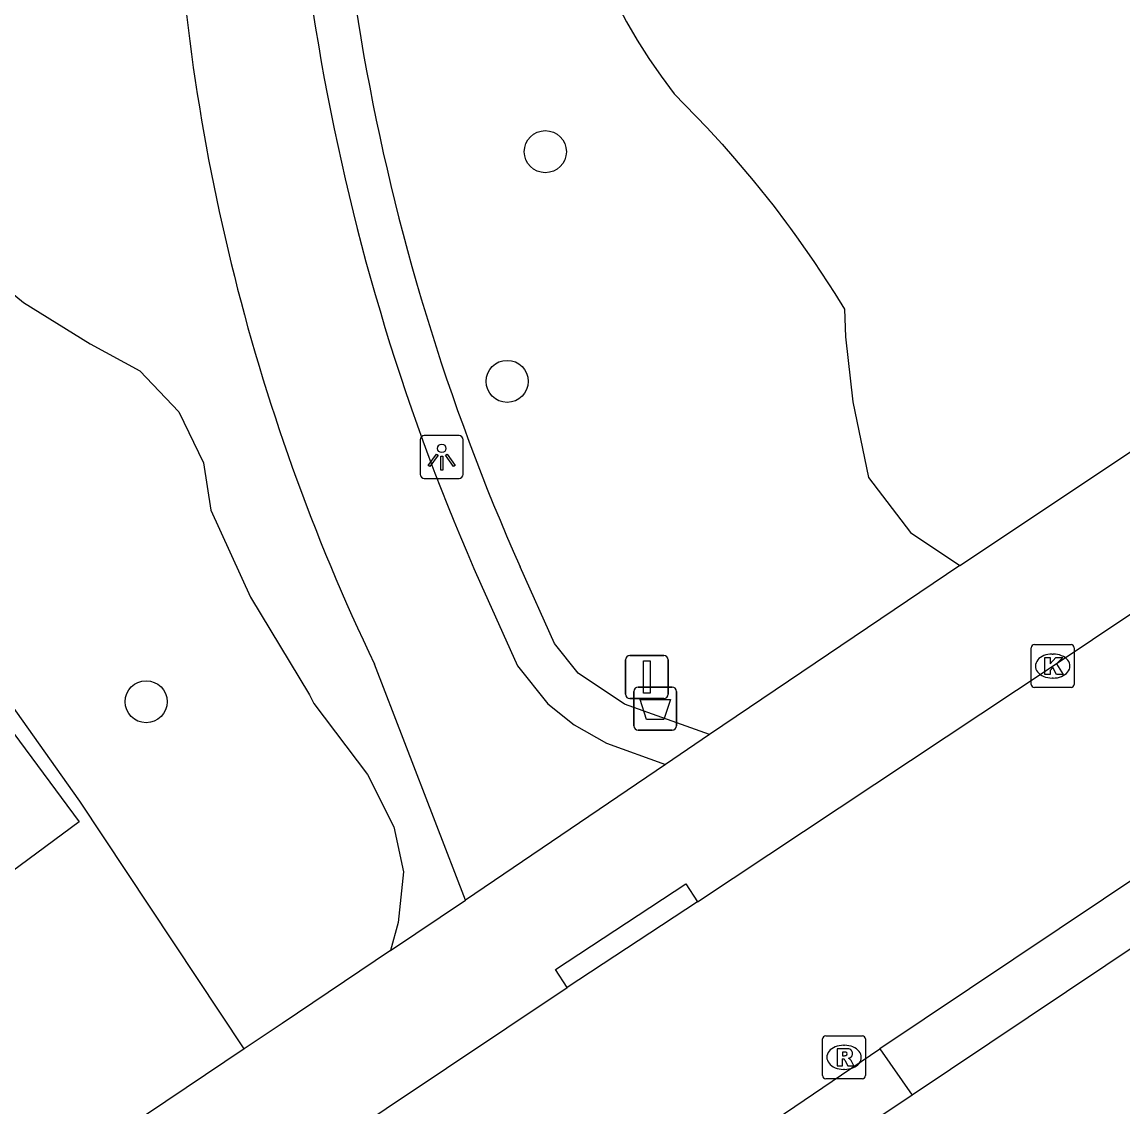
# Model space of a CAD drawing. Extents: x 160664 to 161506, y 382245 to 383288.
# Drawn here: x 161338.82 to 161364.41, y 382457.02 to 382482.25 of the extents above; entities that cross this region are included whole.
import ezdxf

# ---------------------------------------------------------------- set-up
doc = ezdxf.new("R2010")
doc.units = 0
for name, color, linetype in [('IMGEO_Afvalbak', 7, 'Continuous'), ('IMGEO_Boom', 7, 'Continuous'), ('IMGEO_Fietspad_gesloten', 7, 'Continuous'), ('IMGEO_Groenvoorziening', 7, 'Continuous'), ('IMGEO_Kolk', 7, 'Continuous'), ('IMGEO_Lichtpunt', 7, 'Continuous'), ('IMGEO_Pand', 7, 'Continuous'), ('IMGEO_Rijbaan_lokaal_gesloten', 7, 'Continuous'), ('IMGEO_Rioolput', 7, 'Continuous'), ('IMGEO_Verkeersbordpaal', 7, 'Continuous'), ('IMGEO_Voetpad_gesloten', 7, 'Continuous'), ('IMGEO_Voetpad_open', 7, 'Continuous')]:
    doc.layers.add(name, color=color, linetype=linetype)

msp = doc.modelspace()

# ---------------------------------------------------------------- linework, layer by layer
at = {"layer": 'IMGEO_Afvalbak'}
for p, q in [((161353.042, 382465.882), (161353.042, 382466.682)), ((161353.042, 382466.682), (161353.042, 382465.882)), ((161353.142, 382466.782), (161353.932, 382466.782)), ((161353.932, 382466.782), (161353.142, 382466.782)), ((161354.032, 382466.682), (161354.032, 382465.882)), ((161354.032, 382465.882), (161354.032, 382466.682)), ((161353.932, 382465.782), (161353.142, 382465.782)), ((161353.142, 382465.782), (161353.932, 382465.782))]:
    msp.add_line(p, q, dxfattribs=at)
msp.add_lwpolyline([(161353.185, 382466.496), (161353.889, 382466.496), (161353.74, 382466.026), (161353.334, 382466.026), (161353.185, 382466.496)], dxfattribs=at)
for centre, start, end in [((161353.142, 382466.682), 90, 180), ((161353.142, 382466.682), 90, 180), ((161353.932, 382466.682), 0, 90), ((161353.932, 382466.682), 360, 90), ((161353.142, 382465.882), 180, 270), ((161353.142, 382465.882), 180, 270), ((161353.932, 382465.882), 270, 0), ((161353.932, 382465.882), 270, 0)]:
    msp.add_arc(centre, 0.1, start, end, dxfattribs=at)
at = {"layer": 'IMGEO_Boom'}
for centre in [(161350.982, 382479.234), (161350.095, 382473.892), (161341.701, 382466.441)]:
    msp.add_circle(centre, 0.489, dxfattribs=at)
at = {"layer": 'IMGEO_Fietspad_gesloten'}
for points in [[(161373.885, 382466.919), (161359.51, 382457.293)], [(161359.51, 382457.293), (161355.3, 382454.467)]]:
    msp.add_lwpolyline(points, dxfattribs=at)
at = {"layer": 'IMGEO_Groenvoorziening'}
for points in [[(161353.979, 382480.581), (161354.739, 382479.797), (161355.095, 382479.407), (161355.384, 382479.077), (161355.818, 382478.562), (161356.137, 382478.164), (161356.299, 382477.958), (161356.591, 382477.572), (161356.685, 382477.445), (161356.821, 382477.257), (161357.223, 382476.683), (161357.711, 382475.939), (161357.939, 382475.571), (161357.964, 382474.928), (161358.131, 382473.419), (161358.494, 382471.659), (161359.472, 382470.374), (161360.619, 382469.607)], [(161343.983, 382458.365), (161340.163, 382464.13), (161331.356, 382476.545)], [(161338.217, 382476.248), (161338.85, 382475.724), (161340.396, 382474.762), (161341.554, 382474.138), (161342.462, 382473.186), (161343.032, 382472.001), (161343.207, 382470.897), (161344.127, 382468.875), (161345.496, 382466.601), (161345.598, 382466.398), (161346.846, 382464.746), (161347.461, 382463.531), (161347.684, 382462.483), (161347.559, 382461.31), (161347.383, 382460.652)], [(161354.8, 382465.678), (161352.822, 382466.386), (161351.748, 382467.102), (161351.198, 382467.798), (161350.395, 382469.581)]]:
    msp.add_lwpolyline(points, dxfattribs=at)
for centre, radius, start, end in [((161363.926, 382488.394), 12.649, 146.7214, 218.1458), ((161397.259, 382490.398), 51.28, 176.0404, 203.9506)]:
    msp.add_arc(centre, radius, start, end, dxfattribs=at)
at = {"layer": 'IMGEO_Kolk'}
for p, q in [((161362.277, 382466.845), (161362.277, 382467.697)), ((161362.352, 382467.771), (161363.204, 382467.771)), ((161363.278, 382467.697), (161363.278, 382466.845)), ((161362.765, 382467.551), (161362.79, 382467.551)), ((161362.788, 382466.991), (161362.763, 382466.991)), ((161363.204, 382466.771), (161362.352, 382466.771))]:
    msp.add_line(p, q, dxfattribs=at)
for points in [[(161362.277, 382466.845), (161362.277, 382467.697)], [(161362.352, 382467.771), (161363.204, 382467.771)], [(161363.278, 382467.697), (161363.278, 382466.845)], [(161362.598, 382467.471), (161362.721, 382467.471), (161362.721, 382467.32), (161362.851, 382467.471), (161363.015, 382467.471), (161362.869, 382467.32), (161363.022, 382467.071), (161362.87, 382467.071), (161362.785, 382467.235), (161362.721, 382467.168), (161362.721, 382467.071), (161362.598, 382467.071), (161362.598, 382467.471)], [(161363.204, 382466.771), (161362.352, 382466.771)]]:
    msp.add_lwpolyline(points, dxfattribs=at)
for centre, start, end in [((161362.354, 382467.695), 91.552, 178.448), ((161362.354, 382467.695), 91.552, 178.448), ((161363.202, 382467.695), 1.552, 88.448), ((161363.202, 382467.695), 1.552, 88.448), ((161362.354, 382466.847), 181.552, 268.448), ((161362.354, 382466.847), 181.552, 268.448), ((161363.202, 382466.847), 271.552, 358.448), ((161363.202, 382466.847), 271.552, 358.448)]:
    msp.add_arc(centre, 0.0765, start, end, dxfattribs=at)
for centre, major_axis, ratio, start_param, end_param in [((161362.764, 382467.271), (-0.387, 0.002), 0.722429, 4.712389, 7.853982), ((161362.789, 382467.271), (-0.39, 0.002), 0.717154, 1.570796, 4.712389)]:
    msp.add_ellipse(centre, major_axis=major_axis, ratio=ratio, start_param=start_param, end_param=end_param, dxfattribs=at)
at = {"layer": 'IMGEO_Lichtpunt'}
for p, q in [((161348.074, 382472.536), (161348.074, 382471.729)), ((161348.074, 382472.536), (161348.074, 382471.729)), ((161348.976, 382472.631), (161348.168, 382472.631)), ((161348.976, 382472.631), (161348.168, 382472.631)), ((161349.07, 382471.729), (161349.07, 382472.536)), ((161349.07, 382471.729), (161349.07, 382472.536)), ((161348.168, 382471.635), (161348.976, 382471.635)), ((161348.168, 382471.635), (161348.976, 382471.635))]:
    msp.add_line(p, q, dxfattribs=at)
for points in [[(161348.448, 382472.2), (161348.487, 382472.172), (161348.299, 382471.91), (161348.261, 382471.937), (161348.448, 382472.2)], [(161348.55, 382472.152), (161348.597, 382472.152), (161348.597, 382471.83), (161348.55, 382471.83), (161348.55, 382472.152)], [(161348.66, 382472.172), (161348.698, 382472.199), (161348.885, 382471.937), (161348.846, 382471.909), (161348.66, 382472.172)]]:
    msp.add_lwpolyline(points, dxfattribs=at)
msp.add_circle((161348.573, 382472.334), 0.0994, dxfattribs=at)
for centre, start, end in [((161348.168, 382472.536), 90, 180), ((161348.168, 382472.536), 90, 180), ((161348.976, 382472.536), 0, 90), ((161348.976, 382472.536), 0, 90), ((161348.168, 382471.729), 180, 270), ((161348.168, 382471.729), 180, 270), ((161348.976, 382471.729), 270, 0), ((161348.976, 382471.729), 270, 360)]:
    msp.add_arc(centre, 0.0946, start, end, dxfattribs=at)
at = {"layer": 'IMGEO_Pand'}
msp.add_lwpolyline([(161336.393, 382468.713), (161340.141, 382463.65), (161337.392, 382461.615), (161333.644, 382466.678), (161336.393, 382468.713)], dxfattribs=at)
at = {"layer": 'IMGEO_Rijbaan_lokaal_gesloten'}
for points in [[(161354.52, 382461.788), (161362.763, 382467.259), (161371.139, 382472.862)], [(161373.328, 382468.124), (161358.757, 382458.372)], [(161354.52, 382461.788), (161351.489, 382459.795)], [(161345.878, 382456.043), (161351.489, 382459.795)], [(161354.569, 382455.526), (161358.757, 382458.372)]]:
    msp.add_lwpolyline(points, dxfattribs=at)
at = {"layer": 'IMGEO_Rioolput'}
for p, q in [((161357.502, 382458.671), (161358.354, 382458.671)), ((161357.427, 382457.745), (161357.427, 382458.597)), ((161357.915, 382458.451), (161357.94, 382458.451)), ((161358.428, 382458.597), (161358.428, 382457.745)), ((161358.354, 382457.671), (161357.502, 382457.671)), ((161357.938, 382457.891), (161357.913, 382457.891))]:
    msp.add_line(p, q, dxfattribs=at)
for points in [[(161357.502, 382458.671), (161358.354, 382458.671)], [(161357.427, 382457.745), (161357.427, 382458.597)], [(161358.428, 382458.597), (161358.428, 382457.745)], [(161358.016, 382458.369), (161357.764, 382458.371), (161357.764, 382457.971)], [(161357.942, 382458.29), (161357.888, 382458.29), (161357.888, 382458.209)], [(161357.888, 382458.209), (161357.94, 382458.209)], [(161357.764, 382457.971), (161357.888, 382457.971), (161357.888, 382458.133), (161357.899, 382458.133)], [(161357.946, 382458.104), (161358.017, 382457.971), (161358.157, 382457.971), (161358.092, 382458.097)], [(161358.354, 382457.671), (161357.502, 382457.671)]]:
    msp.add_lwpolyline(points, dxfattribs=at)
for centre, radius, start, end in [((161357.504, 382458.595), 0.0765, 91.552, 178.448), ((161357.504, 382458.595), 0.0765, 91.552, 178.448), ((161358.352, 382458.595), 0.0765, 1.552, 88.448), ((161358.352, 382458.595), 0.0765, 1.552, 88.448), ((161357.924, 382458.398), 0.19, 274.7715, 282.9687), ((161357.948, 382458.194), 0.0964, 77.0061, 93.1865), ((161357.962, 382458.251), 0.0378, 276.6634, 79.6772), ((161358.015, 382458.259), 0.109, 350.3612, 89.416), ((161358.013, 382458.259), 0.112, 277.5842, 350.9817), ((161357.898, 382458.08), 0.0533, 26.0293, 88.6989), ((161357.997, 382458.044), 0.108, 29.5134, 73.7905), ((161357.504, 382457.747), 0.0765, 181.552, 268.448), ((161357.504, 382457.747), 0.0765, 181.552, 268.448), ((161358.352, 382457.747), 0.0765, 271.552, 358.448), ((161358.352, 382457.747), 0.0765, 271.552, 358.448)]:
    msp.add_arc(centre, radius, start, end, dxfattribs=at)
for centre, major_axis, ratio, start_param, end_param in [((161357.914, 382458.171), (-0.387, 0.002), 0.722429, 4.712389, 7.853982), ((161357.939, 382458.171), (-0.39, 0.002), 0.717154, 1.570796, 4.712389)]:
    msp.add_ellipse(centre, major_axis=major_axis, ratio=ratio, start_param=start_param, end_param=end_param, dxfattribs=at)
at = {"layer": 'IMGEO_Verkeersbordpaal'}
for p, q in [((161352.847, 382466.614), (161352.847, 382467.414)), ((161352.847, 382467.414), (161352.847, 382466.614)), ((161352.947, 382467.514), (161353.737, 382467.514)), ((161353.737, 382467.514), (161352.947, 382467.514)), ((161353.837, 382467.414), (161353.837, 382466.614)), ((161353.837, 382466.614), (161353.837, 382467.414)), ((161353.737, 382466.514), (161352.947, 382466.514)), ((161352.947, 382466.514), (161353.737, 382466.514))]:
    msp.add_line(p, q, dxfattribs=at)
msp.add_lwpolyline([(161353.267, 382467.389), (161353.417, 382467.389), (161353.417, 382466.639), (161353.267, 382466.639), (161353.267, 382467.389)], dxfattribs=at)
for centre, start, end in [((161352.947, 382467.414), 90, 180), ((161352.947, 382467.414), 90, 180), ((161353.737, 382467.414), 0, 90), ((161353.737, 382467.414), 360, 90), ((161352.947, 382466.614), 180, 270), ((161352.947, 382466.614), 180, 270), ((161353.737, 382466.614), 270, 0), ((161353.737, 382466.614), 270, 0)]:
    msp.add_arc(centre, 0.1, start, end, dxfattribs=at)
at = {"layer": 'IMGEO_Voetpad_gesloten'}
for points in [[(161349.481, 382469.175), (161350.337, 382467.274), (161351.037, 382466.389), (161351.654, 382465.904), (161352.401, 382465.475), (161353.773, 382464.984)], [(161349.128, 382461.826), (161347.009, 382467.316)], [(161353.773, 382464.984), (161349.128, 382461.826)]]:
    msp.add_lwpolyline(points, dxfattribs=at)
for centre, radius, start, end in [((161397.265, 382490.4), 52.286, 176.0426, 203.9497), ((161390.042, 382487.952), 47.725, 181.8114, 205.6188)]:
    msp.add_arc(centre, radius, start, end, dxfattribs=at)
at = {"layer": 'IMGEO_Voetpad_open'}
for points in [[(161360.619, 382469.607), (161367.24, 382474.019)], [(161360.619, 382469.607), (161354.8, 382465.678)], [(161354.8, 382465.678), (161353.773, 382464.984)], [(161351.489, 382459.795), (161351.215, 382460.212), (161354.246, 382462.205), (161354.52, 382461.788)], [(161347.383, 382460.652), (161349.128, 382461.826)], [(161347.383, 382460.652), (161344.864, 382458.957), (161343.983, 382458.365)], [(161343.983, 382458.365), (161320.865, 382442.824), (161317.586, 382443.633)], [(161358.757, 382458.372), (161359.51, 382457.293)]]:
    msp.add_lwpolyline(points, dxfattribs=at)

doc.saveas('drawing.dxf')
